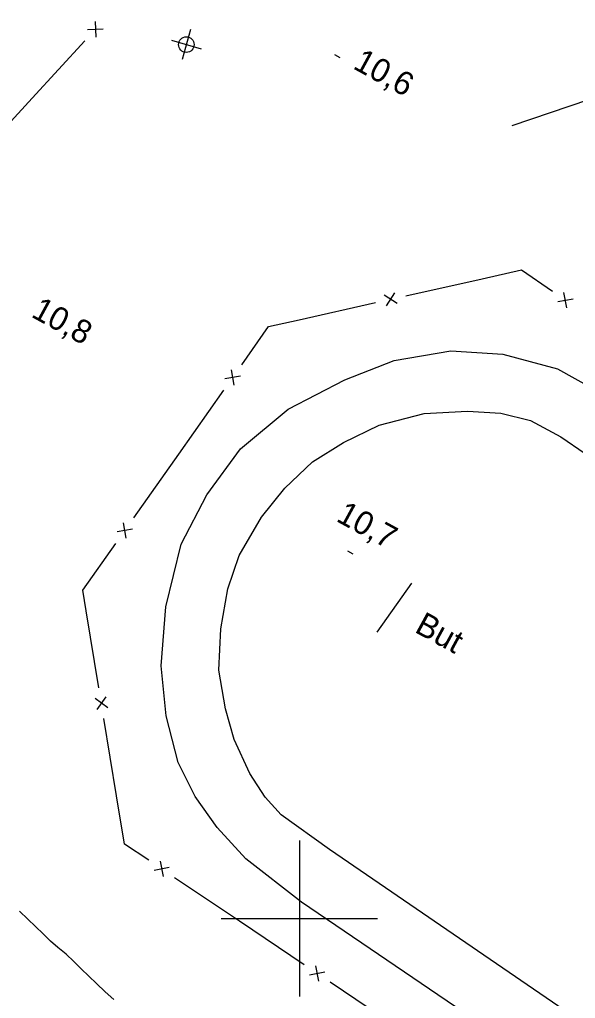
# Model space of a CAD drawing. Extents: x 219136 to 222520, y 5421589 to 5424530.
# Drawn here: x 221364.2 to 221435.4, y 5423389.8 to 5423515.1 of the extents above; entities that cross this region are included whole.
import ezdxf

# ---------------------------------------------------------------- set-up
doc = ezdxf.new("R2010")
doc.units = 0
for name, color, linetype in [('Level 1', 7, 'Continuous'), ('Level 19', 7, 'Continuous'), ('Level 3', 7, 'Continuous'), ('Level 36', 7, 'Continuous'), ('Level 37', 7, 'Continuous'), ('Level 56', 7, 'Continuous'), ('Level 61', 7, 'Continuous')]:
    doc.layers.add(name, color=color, linetype=linetype)

msp = doc.modelspace()

# ---------------------------------------------------------------- linework, layer by layer
at = {"layer": 'Level 1'}
msp.add_lwpolyline([(221376.25, 5423389.64), (221375.13, 5423390.63), (221374.01, 5423391.66), (221373.02, 5423392.6), (221372.06, 5423393.56), (221371.1, 5423394.5), (221370.11, 5423395.42), (221369.08, 5423396.27), (221368.13, 5423397.1), (221367.17, 5423398.02), (221366.22, 5423398.98), (221365.2, 5423399.9), (221364.13, 5423400.94)], dxfattribs=at)
at = {"layer": 'Level 19'}
msp.add_lwpolyline([(221396.73, 5423573.72), (221408.63, 5423565.86), (221423.2, 5423556.9), (221434.71, 5423548.5), (221448.26, 5423538.11), (221461.01, 5423528.78), (221469.77, 5423522.68), (221469.13, 5423518.71), (221465.61, 5423514.92), (221460, 5423512.09), (221450.19, 5423508.8), (221437.04, 5423504.83), (221427.2, 5423501.53)], dxfattribs=at)
at = {"layer": 'Level 3'}
for p, q in [((221404.5, 5423510.65), (221405.2, 5423510.27)), ((221406.17, 5423447.09), (221406.87, 5423446.71))]:
    msp.add_line(p, q, dxfattribs=at)
at = {"layer": 'Level 36'}
for p, q in [((221386.07, 5423513.84), (221384.97, 5423510.01)), ((221383.61, 5423512.48), (221387.44, 5423511.38))]:
    msp.add_line(p, q, dxfattribs=at)
msp.add_circle((221385.52, 5423511.92), 1, dxfattribs=at)
at = {"layer": 'Level 37'}
for p, q in [((221373.84, 5423514.89), (221373.92, 5423512.89)), ((221372.88, 5423513.85), (221374.88, 5423513.93)), ((221412.54, 5423478.77), (221410.85, 5423479.84)), ((221411.16, 5423478.46), (221412.23, 5423480.15)), ((221434.26, 5423478.22), (221433.89, 5423480.19)), ((221433.09, 5423479.02), (221435.06, 5423479.38)), ((221391.63, 5423468.3), (221391.29, 5423470.28)), ((221392.45, 5423469.46), (221390.47, 5423469.12)), ((221378.61, 5423449.85), (221376.64, 5423449.51)), ((221377.8, 5423448.69), (221377.46, 5423450.66)), ((221375.23, 5423428.39), (221374.06, 5423426.76)), ((221375.46, 5423426.99), (221373.83, 5423428.16)), ((221382.17, 5423407.33), (221382.55, 5423405.36)), ((221383.34, 5423406.54), (221381.38, 5423406.15)), ((221402.08, 5423393.93), (221402.46, 5423391.97)), ((221403.25, 5423393.14), (221401.29, 5423392.76))]:
    msp.add_line(p, q, dxfattribs=at)
for points in [[(221372.53, 5423512.42), (221365.77, 5423505.05)], [(221365.77, 5423505.05), (221359.42, 5423498.14), (221359, 5423497.69)], [(221423.4, 5423481.93), (221428.47, 5423483.07), (221432.43, 5423480.34)], [(221413.65, 5423479.75), (221423.4, 5423481.93)], [(221399.99, 5423476.68), (221409.74, 5423478.87)], [(221392.61, 5423470.92), (221396.05, 5423475.8), (221399.99, 5423476.68)], [(221384.54, 5423459.48), (221390.31, 5423467.66)], [(221378.78, 5423451.31), (221384.54, 5423459.48)], [(221372.7, 5423439.42), (221372.26, 5423442.07), (221376.47, 5423448.04)], [(221374.32, 5423429.55), (221372.7, 5423439.42)], [(221376.59, 5423415.73), (221374.97, 5423425.6)], [(221380.7, 5423407.46), (221377.61, 5423409.54), (221376.59, 5423415.73)], [(221392.32, 5423399.65), (221384.02, 5423405.23)], [(221400.61, 5423394.07), (221392.32, 5423399.65)], [(221412.23, 5423386.25), (221403.93, 5423391.83)]]:
    msp.add_lwpolyline(points, dxfattribs=at)
at = {"layer": 'Level 56'}
for points in [[(221425.48, 5423384.96), (221400.29, 5423402.11), (221393.16, 5423407.65), (221389.47, 5423411.64), (221386.65, 5423415.63), (221384.49, 5423420), (221382.93, 5423425.97), (221382.28, 5423432.36), (221382.91, 5423439.93), (221384.84, 5423447.93), (221388.15, 5423454.28), (221392.46, 5423460.14), (221398.57, 5423465.25), (221405.82, 5423469), (221412.13, 5423471.46), (221419.41, 5423472.71), (221426.08, 5423472.28), (221433.06, 5423470.41), (221439.75, 5423466.68)], [(221441.08, 5423383.35), (221403.86, 5423408.84), (221397.69, 5423413.29), (221395.62, 5423415.53), (221393.66, 5423418.55), (221391.64, 5423422.91), (221390.54, 5423426.84), (221389.67, 5423431.8), (221389.94, 5423437.09), (221390.84, 5423442.21), (221392.31, 5423446.49), (221395.14, 5423451.41), (221398.15, 5423455.12), (221401.69, 5423458.48), (221405.67, 5423460.95), (221410.24, 5423463.2), (221415.97, 5423464.68), (221421.56, 5423464.99), (221425.81, 5423464.72), (221429.61, 5423463.78), (221433.49, 5423461.67), (221458.44, 5423444.61)], [(221414.38, 5423442.95), (221409.94, 5423436.65)]]:
    msp.add_lwpolyline(points, dxfattribs=at)
at = {"layer": 'Level 61'}
for points in [[(221400, 5423410), (221400, 5423400), (221400, 5423390)], [(221390, 5423400), (221400, 5423400), (221410, 5423400)]]:
    msp.add_lwpolyline(points, dxfattribs=at)

# ---------------------------------------------------------------- texts
at = {"layer": 'Level 3'}
for s, p in [('10,6', (221406.74, 5423508.92)), ('10,8', (221365.52, 5423477.12)), ('10,7', (221404.58, 5423450.96))]:
    msp.add_text(s, height=3, rotation=331.383, dxfattribs=at).set_placement(p)
at = {"layer": 'Level 56'}
msp.add_text('But', height=3, rotation=331.383, dxfattribs=at).set_placement((221414.63, 5423436.75))

doc.saveas('drawing.dxf')
